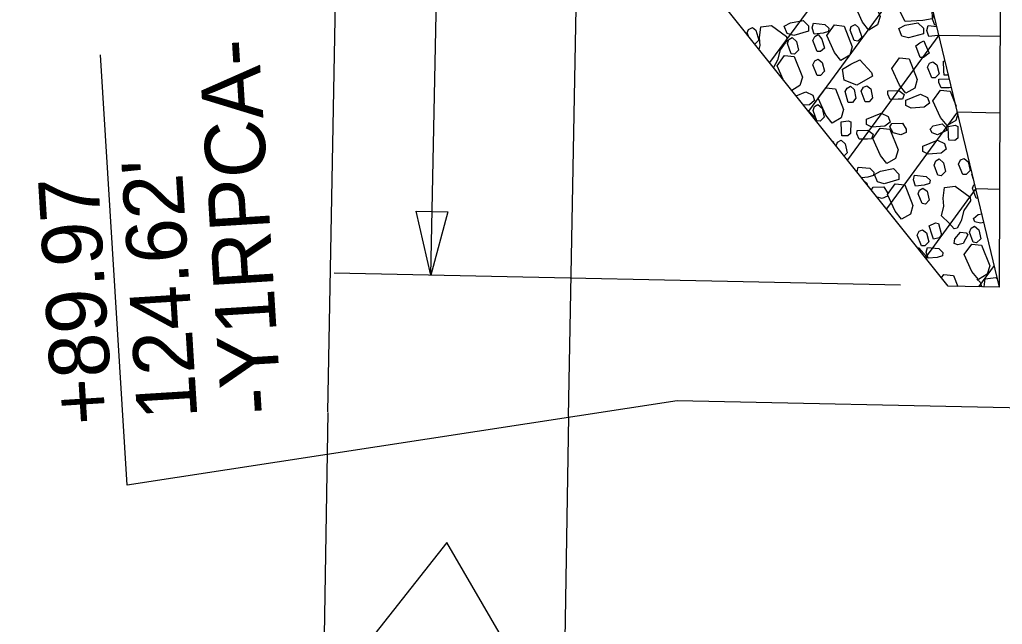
# Model space of a CAD drawing. Extents: x 2384780 to 2405432, y 547869 to 573706.
# Drawn here: x 2395632.8 to 2395714.4, y 553698.3 to 553748.5 of the extents above; entities that cross this region are included whole.
import ezdxf

# ---------------------------------------------------------------- set-up
doc = ezdxf.new("R2010")
doc.units = 0
for name, color, linetype in [('Old_Level_1', 7, 'Continuous'), ('Old_Level_10', 7, 'Continuous'), ('Old_Level_23', 7, 'Continuous'), ('Old_Level_56', 7, 'Continuous'), ('Old_Level_63', 7, 'Continuous'), ('Prop Buffer Zone 1', 7, 'Continuous'), ('Prop Buffer Zone 2', 7, 'Continuous')]:
    doc.layers.add(name, color=color, linetype=linetype)

msp = doc.modelspace()

# ---------------------------------------------------------------- linework, layer by layer
at = {"layer": 'Old_Level_1'}
msp.add_line((2395709.933, 553726.365), (2395684.738, 553757.909), dxfattribs=at)
at = {"layer": 'Old_Level_10'}
for p, q in [((2395706.104, 553759.975), (2395695.097, 553744.94)), ((2395707.632, 553753.598), (2395698.33, 553740.892)), ((2395709.16, 553747.22), (2395701.563, 553736.844)), ((2395710.687, 553740.842), (2395704.797, 553732.796)), ((2395712.215, 553734.465), (2395708.03, 553728.748)), ((2395713.743, 553728.087), (2395712.444, 553726.314))]:
    msp.add_line(p, q, dxfattribs=at)
for points in [[(2395703.337, 553747.637), (2395702.799, 553748.299), (2395702.166, 553749.705), (2395702.794, 553750.579), (2395703.594, 553750.491), (2395704.278, 553748.77), (2395704.066, 553748.069), (2395703.337, 553747.637)], [(2395708.58, 553748.556), (2395707.811, 553748.429), (2395706.348, 553748.358), (2395705.809, 553749.41), (2395706.13, 553750.14), (2395707.93, 553750.059), (2395708.564, 553749.344), (2395708.58, 553748.556)], [(2395708.96, 553748.054), (2395708.801, 553748.039), (2395708.634, 553748.545), (2395708.729, 553748.939), (2395708.749, 553748.937)], [(2395696.308, 553747.953), (2395696.817, 553748.233), (2395697.885, 553748.436), (2395698.334, 553747.984), (2395698.332, 553747.533), (2395697.112, 553747.182), (2395696.55, 553747.334), (2395696.308, 553747.953)], [(2395699.982, 553747.524), (2395699.532, 553747.376), (2395698.8, 553747.304), (2395698.633, 553747.81), (2395698.729, 553748.204), (2395699.685, 553748.107), (2395700.021, 553747.787), (2395699.982, 553747.524)], [(2395705.837, 553747.752), (2395706.345, 553748.032), (2395707.413, 553748.235), (2395707.862, 553747.783), (2395707.86, 553747.332), (2395706.641, 553746.981), (2395706.078, 553747.133), (2395705.837, 553747.752)], [(2395693.353, 553747.124), (2395693.238, 553747.409), (2395693.334, 553747.691), (2395693.672, 553747.858)], [(2395693.672, 553747.858), (2395693.952, 553747.613), (2395694.212, 553746.806), (2395693.874, 553746.471)], [(2395694.231, 553746.025), (2395694.314, 553746.35), (2395694.261, 553746.995), (2395694.361, 553747.904), (2395695.259, 553748.004)], [(2395695.259, 553748.004), (2395696.493, 553747.099), (2395696.52, 553746.777), (2395695.964, 553745.994), (2395695.764, 553745.13), (2395695.427, 553744.527)], [(2395701.022, 553745.113), (2395700.483, 553745.775), (2395699.851, 553747.181), (2395700.478, 553748.055), (2395701.278, 553747.966), (2395701.962, 553746.245), (2395701.75, 553745.545), (2395701.022, 553745.113)], [(2395702.208, 553748.087), (2395702.489, 553747.842), (2395702.748, 553747.035), (2395702.41, 553746.699), (2395702.129, 553746.756), (2395701.775, 553747.638), (2395701.871, 553747.92), (2395702.208, 553748.087)], [(2395709.162, 553747.209), (2395709.06, 553747.175), (2395708.328, 553747.103), (2395708.161, 553747.609), (2395708.257, 553748.003), (2395708.99, 553747.929)], [(2395696.975, 553747.009), (2395697.33, 553746.689), (2395697.495, 553745.956), (2395697.157, 553745.621), (2395696.876, 553745.659), (2395696.578, 553746.504), (2395696.692, 553746.841), (2395696.975, 553747.009)], [(2395699.137, 553747.265), (2395699.436, 553746.87), (2395699.659, 553746.138), (2395699.32, 553745.858), (2395699.057, 553745.859), (2395698.686, 553746.76), (2395698.856, 553747.098), (2395699.137, 553747.265)], [(2395707.908, 553746.735), (2395708.019, 553746.454), (2395708.335, 553745.721), (2395707.884, 553745.366), (2395707.603, 553745.368), (2395707.25, 553746.325), (2395707.57, 553746.568), (2395707.908, 553746.735)], [(2395696.222, 553743.531), (2395695.717, 553744.653), (2395696.345, 553745.527), (2395697.145, 553745.439), (2395697.829, 553743.718), (2395697.617, 553743.018), (2395696.949, 553742.622)], [(2395699.13, 553745.203), (2395699.466, 553744.939), (2395699.651, 553744.207), (2395699.312, 553743.871), (2395699.032, 553743.872), (2395698.678, 553744.754), (2395698.849, 553745.091), (2395699.13, 553745.203)], [(2395701.15, 553744.389), (2395701.846, 553744.799), (2395702.596, 553745.17), (2395703.567, 553744.116), (2395703.64, 553743.795), (2395702.345, 553743.053), (2395701.278, 553743.47), (2395701.15, 553744.389)], [(2395706.417, 553742.385), (2395705.878, 553743.047), (2395705.245, 553744.452), (2395705.873, 553745.326), (2395706.674, 553745.238), (2395707.357, 553743.517), (2395707.145, 553742.817), (2395706.417, 553742.385)], [(2395708.658, 553745.002), (2395708.994, 553744.738), (2395709.179, 553744.006), (2395708.84, 553743.67), (2395708.56, 553743.671), (2395708.206, 553744.553), (2395708.377, 553744.89), (2395708.658, 553745.002)], [(2395709.589, 553743.891), (2395709.553, 553744.251), (2395709.535, 553745.049), (2395709.674, 553745.072)], [(2395710.205, 553742.855), (2395710.007, 553742.844), (2395709.332, 553742.828), (2395709.147, 553743.279), (2395709.147, 553743.56), (2395710.033, 553743.575)], [(2395709.959, 553743.883), (2395709.589, 553743.891)], [(2395697.297, 553742.185), (2395698.108, 553742.506), (2395698.688, 553742.223), (2395698.836, 553741.772)], [(2395700.298, 553739.901), (2395699.759, 553740.562), (2395699.127, 553741.968), (2395699.754, 553742.843), (2395700.555, 553742.754), (2395701.238, 553741.033), (2395701.027, 553740.333), (2395700.298, 553739.901)], [(2395701.824, 553742.978), (2395702.122, 553742.695), (2395702.251, 553741.983), (2395701.968, 553741.628), (2395701.631, 553741.628), (2395701.372, 553742.53), (2395701.541, 553742.81), (2395701.824, 553742.978)], [(2395703.16, 553742.994), (2395703.496, 553742.749), (2395703.625, 553741.998), (2395703.361, 553741.662), (2395703.024, 553741.663), (2395702.708, 553742.546), (2395702.878, 553742.882), (2395703.16, 553742.994)], [(2395706.12, 553741.9), (2395705.782, 553741.883), (2395705.107, 553741.867), (2395704.921, 553742.317), (2395704.922, 553742.599), (2395705.822, 553742.613), (2395706.272, 553742.294), (2395706.12, 553741.9)], [(2395709.826, 553739.7), (2395709.287, 553740.361), (2395708.655, 553741.767), (2395709.282, 553742.642), (2395710.083, 553742.553), (2395710.573, 553741.32)], [(2395698.836, 553741.772), (2395698.404, 553741.437), (2395697.926, 553741.397)], [(2395708.364, 553741.571), (2395707.932, 553741.236), (2395706.849, 553741.147), (2395706.414, 553741.372), (2395706.416, 553741.822), (2395707.636, 553742.305), (2395708.216, 553742.022), (2395708.364, 553741.571)], [(2395698.376, 553740.835), (2395698.406, 553740.841), (2395698.856, 553740.39), (2395698.855, 553740.235)], [(2395699.102, 553741.454), (2395699.457, 553741.135), (2395699.623, 553740.402), (2395699.284, 553740.066), (2395699.003, 553740.104), (2395698.706, 553740.949), (2395698.82, 553741.286), (2395699.102, 553741.454)], [(2395701.098, 553738.846), (2395701.062, 553739.206), (2395701.044, 553740.005), (2395701.609, 553740.099), (2395701.836, 553740.007), (2395701.825, 553739.038), (2395701.581, 553738.837), (2395701.098, 553738.846)], [(2395705.093, 553739.993), (2395704.66, 553739.657), (2395703.577, 553739.569), (2395703.141, 553739.794), (2395703.143, 553740.244), (2395704.364, 553740.727), (2395704.944, 553740.444), (2395705.093, 553739.993)], [(2395710.723, 553740.691), (2395710.555, 553740.132), (2395709.826, 553739.7)], [(2395703.55, 553738.603), (2395703.212, 553738.585), (2395702.537, 553738.569), (2395702.351, 553739.02), (2395702.353, 553739.302), (2395703.252, 553739.316), (2395703.702, 553738.996), (2395703.55, 553738.603)], [(2395704.831, 553736.551), (2395704.292, 553737.212), (2395703.66, 553738.618), (2395704.287, 553739.492), (2395705.087, 553739.404), (2395705.771, 553737.683), (2395705.559, 553736.982), (2395704.831, 553736.551)], [(2395706.436, 553739.128), (2395705.985, 553738.943), (2395705.367, 553739.096), (2395705.069, 553739.603), (2395705.238, 553739.883), (2395706.139, 553739.898), (2395706.437, 553739.41), (2395706.436, 553739.128)], [(2395708.426, 553739.393), (2395708.689, 553739.674), (2395709.422, 553739.84), (2395709.758, 553739.52), (2395709.776, 553739.294), (2395709.043, 553738.941), (2395708.594, 553739.112), (2395708.426, 553739.393)], [(2395709.986, 553738.477), (2395709.95, 553738.837), (2395709.931, 553739.635), (2395710.496, 553739.73), (2395710.724, 553739.637), (2395710.712, 553738.669), (2395710.468, 553738.468), (2395709.986, 553738.477)], [(2395700.431, 553738.358), (2395700.383, 553738.321)], [(2395700.633, 553738.008), (2395700.743, 553738.334), (2395701.025, 553738.501)], [(2395701.025, 553738.501), (2395701.381, 553738.181), (2395701.547, 553737.449), (2395701.286, 553737.191)], [(2395709.769, 553737.753), (2395709.337, 553737.416), (2395708.254, 553737.327), (2395707.817, 553737.553), (2395707.819, 553738.003), (2395709.04, 553738.486), (2395709.621, 553738.203), (2395709.769, 553737.753)], [(2395709.168, 553736.931), (2395709.523, 553736.611), (2395709.689, 553735.878), (2395709.35, 553735.542), (2395709.07, 553735.581), (2395708.772, 553736.425), (2395708.886, 553736.762), (2395709.168, 553736.931)], [(2395711.238, 553736.957), (2395711.574, 553736.693), (2395711.759, 553735.961), (2395711.42, 553735.626), (2395711.14, 553735.626), (2395710.786, 553736.508), (2395710.957, 553736.846), (2395711.238, 553736.957)], [(2395702.372, 553735.831), (2395702.364, 553735.856), (2395702.459, 553736.25), (2395703.416, 553736.152), (2395703.751, 553735.832), (2395703.713, 553735.551)], [(2395703.803, 553735.643), (2395704.31, 553735.922), (2395705.379, 553736.125), (2395705.828, 553735.674), (2395705.826, 553735.223), (2395704.607, 553734.873), (2395704.044, 553735.024), (2395703.803, 553735.643)], [(2395703.713, 553735.551), (2395703.262, 553735.421), (2395702.741, 553735.37)], [(2395708.384, 553734.885), (2395707.933, 553734.755), (2395707.202, 553734.683), (2395707.035, 553735.19), (2395707.13, 553735.584), (2395708.087, 553735.486), (2395708.422, 553735.166), (2395708.384, 553734.885)], [(2395712.03, 553735.234), (2395711.892, 553735.655), (2395711.911, 553735.733)], [(2395703.021, 553735.019), (2395703.16, 553734.916), (2395703.183, 553734.816)], [(2395703.547, 553734.361), (2395703.686, 553734.591), (2395704.586, 553734.606), (2395704.885, 553734.117), (2395704.883, 553733.836)], [(2395706.059, 553731.922), (2395705.52, 553732.584), (2395704.888, 553733.989), (2395705.515, 553734.863), (2395706.315, 553734.775), (2395706.999, 553733.054), (2395706.787, 553732.354), (2395706.059, 553731.922)], [(2395707.811, 553734.514), (2395708.166, 553734.25), (2395708.332, 553733.518), (2395708.031, 553733.163), (2395707.75, 553733.221), (2395707.434, 553734.046), (2395707.529, 553734.327), (2395707.811, 553734.514)], [(2395710.507, 553734.672), (2395711.741, 553733.767), (2395711.768, 553733.444), (2395711.212, 553732.662), (2395711.012, 553731.797), (2395710.668, 553731.184), (2395710.413, 553731.121), (2395710.001, 553731.603), (2395709.354, 553732.2), (2395709.561, 553733.018), (2395709.508, 553733.663), (2395709.609, 553734.572), (2395710.507, 553734.672)], [(2395712.409, 553733.654), (2395712.253, 553733.685), (2395711.938, 553734.512), (2395712.051, 553734.792), (2395712.125, 553734.841)], [(2395704.883, 553733.836), (2395704.433, 553733.65), (2395704.035, 553733.749)], [(2395712.017, 553731.985), (2395712.412, 553732.321), (2395712.714, 553732.38)], [(2395712.889, 553731.649), (2395712.597, 553731.607), (2395712.147, 553731.703), (2395712.017, 553731.985)], [(2395707.796, 553731.055), (2395708.132, 553730.791), (2395708.317, 553730.059), (2395707.978, 553729.723), (2395707.697, 553729.724), (2395707.344, 553730.606), (2395707.515, 553730.944), (2395707.796, 553731.055)], [(2395708.707, 553730.271), (2395708.58, 553730.61), (2395708.357, 553731.376), (2395708.88, 553731.613), (2395709.123, 553731.582), (2395709.36, 553730.643), (2395709.176, 553730.386), (2395708.707, 553730.271)], [(2395712.101, 553731.362), (2395712.456, 553731.042), (2395712.621, 553730.309), (2395712.283, 553729.974), (2395712.002, 553730.012), (2395711.704, 553730.857), (2395711.818, 553731.194), (2395712.101, 553731.362)], [(2395710.415, 553729.919), (2395710.464, 553730.301), (2395710.959, 553730.864), (2395711.42, 553730.802), (2395711.566, 553730.63), (2395711.18, 553729.914), (2395710.716, 553729.789), (2395710.415, 553729.919)], [(2395707.391, 553729.547), (2395707.497, 553729.542), (2395708.132, 553728.828), (2395708.136, 553728.615)], [(2395709.453, 553728.89), (2395709.003, 553728.761), (2395708.272, 553728.689), (2395708.104, 553729.196), (2395708.199, 553729.59), (2395709.156, 553729.492), (2395709.492, 553729.172), (2395709.453, 553728.89)], [(2395712.432, 553726.92), (2395711.894, 553727.581), (2395711.261, 553728.987), (2395711.889, 553729.861), (2395712.689, 553729.773), (2395713.374, 553728.052), (2395713.161, 553727.352), (2395712.432, 553726.92)], [(2395709.376, 553727.062), (2395709.573, 553727.338), (2395710.374, 553727.249), (2395710.73, 553726.351)], [(2395712.295, 553726.939), (2395712.576, 553726.694), (2395712.7, 553726.308)], [(2395712.909, 553726.304), (2395712.985, 553726.986), (2395713.882, 553727.085)], [(2395713.882, 553727.085), (2395714.004, 553726.996)]]:
    msp.add_lwpolyline(points, dxfattribs=at)
at = {"layer": 'Old_Level_23'}
for p, q in [((2395666.958, 553727.277), (2395668.012, 553777.266)), ((2395705.95, 553726.454), (2395658.945, 553727.446)), ((2395714.176, 553726.275), (2395709.933, 553726.365))]:
    msp.add_line(p, q, dxfattribs=at)
msp.add_lwpolyline([(2395668.389, 553732.528), (2395666.958, 553727.277), (2395665.749, 553732.584)], close=True, dxfattribs=at)
at = {"layer": 'Old_Level_56'}
for p, q in [((2395714.176, 553726.275), (2395714.42, 553789.905)), ((2395714.176, 553726.275), (2395702.135, 553776.546)), ((2395709.16, 553747.22), (2395714.256, 553747.113)), ((2395710.687, 553740.842), (2395714.232, 553740.767)), ((2395712.215, 553734.465), (2395714.208, 553734.422))]:
    msp.add_line(p, q, dxfattribs=at)
at = {"layer": 'Old_Level_63'}
for p, q in [((2395745.745, 553715.593), (2395687.417, 553716.846)), ((2395706.121, 553640.427), (2395668.286, 553705.076))]:
    msp.add_line(p, q, dxfattribs=at)
for points in [[(2395687.417, 553716.846), (2395641.742, 553709.849), (2395639.53, 553745.57)], [(2395668.286, 553705.076), (2395655.323, 553688.623), (2395657.101, 553659.924)]]:
    msp.add_lwpolyline(points, dxfattribs=at)
msp.add_ellipse((2395727.45, 554021.058), major_axis=(15.712, 376.73), ratio=0.598979, dxfattribs=at)
at = {"layer": 'Prop Buffer Zone 1'}
for points in [[(2395678.405, 553715.557), (2395680.013, 553801.068)], [(2395678.405, 553715.557), (2395675.026, 553510.075)]]:
    msp.add_lwpolyline(points, dxfattribs=at)
at = {"layer": 'Prop Buffer Zone 2'}
for points in [[(2395658.408, 553715.932), (2395659.997, 553800.427)], [(2395658.408, 553715.885), (2395655.029, 553510.404)]]:
    msp.add_lwpolyline(points, dxfattribs=at)

# ---------------------------------------------------------------- texts
at = {"layer": 'Old_Level_63'}
for s, p in [('-Y1RPCA-', (2395654.581, 553715.854)), ("124.62'", (2395647.594, 553715.421)), ('+89.97', (2395640.607, 553714.988))]:
    msp.add_text(s, height=5, rotation=93.54432, dxfattribs=at).set_placement(p)

doc.saveas('drawing.dxf')
